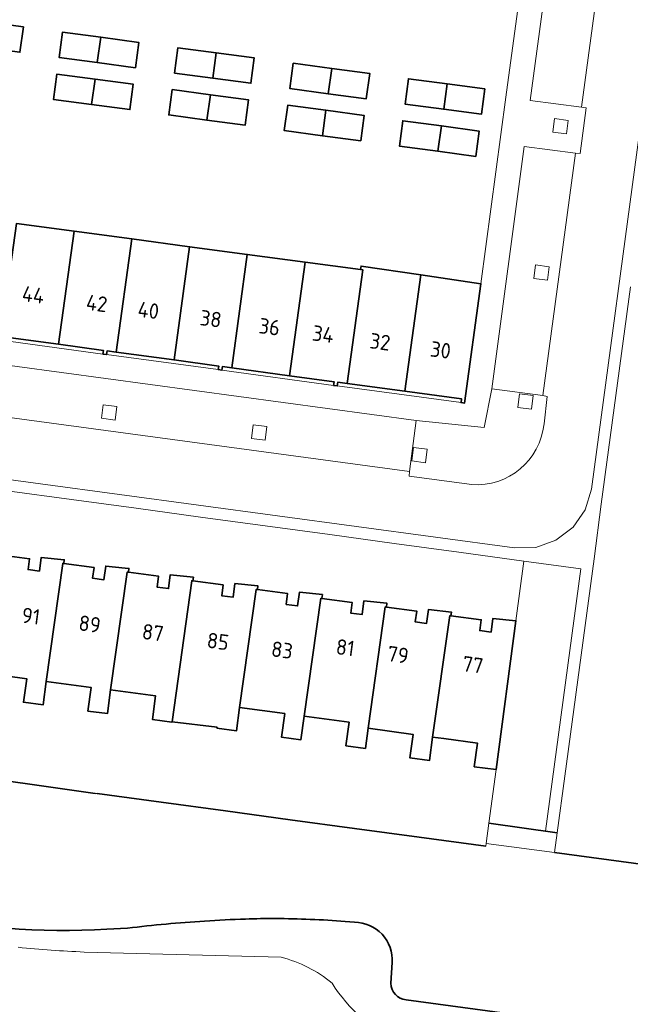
# Model space of a CAD drawing. Extents: x 150256 to 156914, y 461459 to 469481.
# Tile 610 of 656: x 154262 to 154315, y 468110 to 468196. Entities that reach past the tile are written whole.
import ezdxf
from ezdxf.enums import TextEntityAlignment as Align

# ---------------------------------------------------------------- set-up
doc = ezdxf.new("R2010")
doc.units = 0
doc.header["$LTSCALE"] = 0.75
for name, color, linetype, lineweight in [('B-RO-GK-BESCHOEIING-G', 251, 'GK-BESCHOEIING', 35), ('B-RO-GR-GROENVOORZIENING-GV', 251, 'CONTINUOUS', 18), ('B-RO-OG-BEBOUWING-GV', 6, 'CONTINUOUS', 35), ('B-RO-OG-BEBOUWING-T18', 1, 'CONTINUOUS', 18), ('B-RO-OG-WATER_SLOOT-GV', 251, 'CONTINUOUS', 18), ('B-RO-VH-VERHARDING_BETONSTRAATSTEEN-GV', 251, 'CONTINUOUS', 18), ('B-RO-VH-VERHARDING_TEGEL-GV', 251, 'CONTINUOUS', 18)]:
    doc.layers.add(name, color=color, linetype=linetype, lineweight=lineweight)
doc.styles.add('NLCS-ISO-M200-T18', font='NLCS-ISO.ttf', dxfattribs={"height": 360})
doc.linetypes.add('GK-BESCHOEIING', pattern='A,30,-5,[1,NLCS.SHX,S=1,R=0,X=0,Y=0],-5', length=40)

msp = doc.modelspace()

# ---------------------------------------------------------------- linework, layer by layer
at = {"layer": 'B-RO-GK-BESCHOEIING-G'}
for points in [[(154262.664, 468129.391), (154257.018, 468130.176)], [(154262.664, 468129.391), (154257.018, 468130.176)], [(154268.187, 468128.623), (154262.664, 468129.391)], [(154268.187, 468128.623), (154262.664, 468129.391)], [(154273.954, 468127.843), (154268.342, 468128.602)], [(154273.954, 468127.843), (154268.342, 468128.602)], [(154279.587, 468127.081), (154273.954, 468127.843)], [(154279.587, 468127.081), (154273.954, 468127.843)], [(154285.249, 468126.316), (154279.587, 468127.081)], [(154285.249, 468126.316), (154279.587, 468127.081)], [(154290.885, 468125.554), (154285.249, 468126.316)], [(154290.885, 468125.554), (154285.249, 468126.316)], [(154296.538, 468124.79), (154290.885, 468125.554)], [(154296.538, 468124.79), (154290.885, 468125.554)], [(154308.623, 468125.173), (154302.639, 468126.013)], [(154308.623, 468125.173), (154302.639, 468126.013)], [(154302.369, 468124.001), (154296.538, 468124.79)], [(154302.369, 468124.001), (154296.538, 468124.79)], [(154308.39, 468123.442), (154333.454, 468120.07)], [(154308.39, 468123.442), (154333.454, 468120.07)], [(154271.01, 468116.833), (154269.207, 468116.73)], [(154271.01, 468116.833), (154269.207, 468116.73)], [(154290.874, 468117.35), (154290.062, 468117.416)], [(154290.874, 468117.35), (154290.062, 468117.416)], [(154294.067, 468112.008), (154294.18, 468113.82)], [(154294.067, 468112.008), (154294.18, 468113.82)], [(154314.156, 468108.017), (154295.388, 468110.554)], [(154314.156, 468108.017), (154295.388, 468110.554)]]:
    msp.add_lwpolyline(points, dxfattribs=at)
for points in [[(154251.774, 468118.143, 0.069005), (154269.207, 468116.73)], [(154251.774, 468118.143, 0.069005), (154269.207, 468116.73)], [(154277.755, 468117.452, 0.007087), (154274.378, 468117.19)], [(154277.755, 468117.452, 0.007087), (154274.378, 468117.19)], [(154281.332, 468117.629, 0.007544), (154277.755, 468117.452)], [(154281.332, 468117.629, 0.007544), (154277.755, 468117.452)], [(154283.954, 468117.671, 0.010676), (154281.332, 468117.629)], [(154283.954, 468117.671, 0.010676), (154281.332, 468117.629)], [(154287.01, 468117.603, 0.010466), (154283.954, 468117.671)], [(154287.01, 468117.603, 0.010466), (154283.954, 468117.671)], [(154290.062, 468117.416, 0.010159), (154287.01, 468117.603)], [(154290.062, 468117.416, 0.010159), (154287.01, 468117.603)], [(154274.378, 468117.19, 0.006815), (154271.01, 468116.833)], [(154274.378, 468117.19, 0.006815), (154271.01, 468116.833)], [(154294.18, 468113.82, 0.431828), (154290.874, 468117.35)], [(154294.18, 468113.82, 0.431828), (154290.874, 468117.35)], [(154294.067, 468112.008, 0.365053), (154295.388, 468110.554)], [(154294.067, 468112.008, 0.365053), (154295.388, 468110.554)]]:
    msp.add_lwpolyline(points, format="xyb", dxfattribs=at)
at = {"layer": 'B-RO-GR-GROENVOORZIENING-GV'}
for points in [[(154309.429, 468186.291), (154309.582, 468187.481), (154308.392, 468187.633), (154308.239, 468186.443)], [(154309.429, 468186.291), (154309.582, 468187.481), (154308.392, 468187.633), (154308.239, 468186.443)], [(154307.762, 468173.49), (154307.914, 468174.68), (154306.724, 468174.832), (154306.572, 468173.642)], [(154307.762, 468173.49), (154307.914, 468174.68), (154306.724, 468174.832), (154306.572, 468173.642)], [(154306.364, 468162.215), (154306.516, 468163.405), (154305.326, 468163.557), (154305.174, 468162.367)], [(154306.364, 468162.215), (154306.516, 468163.405), (154305.326, 468163.557), (154305.174, 468162.367)], [(154269.918, 468161.268), (154270.071, 468162.458), (154268.881, 468162.611), (154268.728, 468161.421)], [(154269.918, 468161.268), (154270.071, 468162.458), (154268.881, 468162.611), (154268.728, 468161.421)], [(154283.052, 468159.515), (154283.205, 468160.705), (154282.015, 468160.858), (154281.862, 468159.668)], [(154283.052, 468159.515), (154283.205, 468160.705), (154282.015, 468160.858), (154281.862, 468159.668)], [(154297.092, 468157.541), (154297.245, 468158.731), (154296.055, 468158.883), (154295.902, 468157.693)], [(154297.092, 468157.541), (154297.245, 468158.731), (154296.055, 468158.883), (154295.902, 468157.693)]]:
    msp.add_lwpolyline(points, close=True, dxfattribs=at)
at = {"layer": 'B-RO-OG-BEBOUWING-GV'}
for points in [[(154258.25, 468193.891), (154261.587, 468193.441), (154261.886, 468195.659), (154258.555, 468196.108)], [(154258.25, 468193.891), (154261.587, 468193.441), (154261.886, 468195.659), (154258.555, 468196.108)], [(154268.359, 468192.533), (154268.664, 468194.75), (154265.322, 468195.201), (154265.022, 468192.983)], [(154268.359, 468192.533), (154268.664, 468194.75), (154265.322, 468195.201), (154265.022, 468192.983)], [(154268.664, 468194.75), (154268.359, 468192.533), (154271.698, 468192.082), (154271.997, 468194.3)], [(154268.664, 468194.75), (154268.359, 468192.533), (154271.698, 468192.082), (154271.997, 468194.3)], [(154278.462, 468191.174), (154278.767, 468193.392), (154275.413, 468193.837), (154275.12, 468191.619)], [(154278.462, 468191.174), (154278.767, 468193.392), (154275.413, 468193.837), (154275.12, 468191.619)], [(154278.767, 468193.392), (154278.462, 468191.174), (154281.81, 468190.729), (154282.106, 468192.948)], [(154278.767, 468193.392), (154278.462, 468191.174), (154281.81, 468190.729), (154282.106, 468192.948)], [(154288.578, 468189.811), (154288.883, 468192.028), (154285.518, 468192.478), (154285.223, 468190.26)], [(154288.578, 468189.811), (154288.883, 468192.028), (154285.518, 468192.478), (154285.223, 468190.26)], [(154268.16, 468191.084), (154264.819, 468191.532), (154264.52, 468189.314), (154267.855, 468188.867)], [(154268.16, 468191.084), (154264.819, 468191.532), (154264.52, 468189.314), (154267.855, 468188.867)], [(154288.883, 468192.028), (154288.578, 468189.811), (154291.912, 468189.364), (154292.21, 468191.583)], [(154288.883, 468192.028), (154288.578, 468189.811), (154291.912, 468189.364), (154292.21, 468191.583)], [(154267.855, 468188.867), (154271.213, 468188.417), (154271.509, 468190.635), (154268.16, 468191.084)], [(154267.855, 468188.867), (154271.213, 468188.417), (154271.509, 468190.635), (154268.16, 468191.084)], [(154298.992, 468190.671), (154295.6, 468191.124), (154295.304, 468188.906), (154298.687, 468188.454)], [(154298.992, 468190.671), (154295.6, 468191.124), (154295.304, 468188.906), (154298.687, 468188.454)], [(154298.992, 468190.671), (154298.687, 468188.454), (154301.988, 468188.013), (154302.284, 468190.231)], [(154298.992, 468190.671), (154298.687, 468188.454), (154301.988, 468188.013), (154302.284, 468190.231)], [(154277.959, 468187.508), (154278.263, 468189.725), (154274.921, 468190.176), (154274.621, 468187.958)], [(154277.959, 468187.508), (154278.263, 468189.725), (154274.921, 468190.176), (154274.621, 468187.958)], [(154278.263, 468189.725), (154277.959, 468187.508), (154281.304, 468187.057), (154281.603, 468189.275)], [(154278.263, 468189.725), (154277.959, 468187.508), (154281.304, 468187.057), (154281.603, 468189.275)], [(154288.376, 468188.357), (154285.03, 468188.802), (154284.734, 468186.583), (154288.071, 468186.14)], [(154288.376, 468188.357), (154285.03, 468188.802), (154284.734, 468186.583), (154288.071, 468186.14)], [(154288.071, 468186.14), (154291.427, 468185.694), (154291.721, 468187.913), (154288.376, 468188.357)], [(154288.071, 468186.14), (154291.427, 468185.694), (154291.721, 468187.913), (154288.376, 468188.357)], [(154298.18, 468184.774), (154298.485, 468186.991), (154295.106, 468187.45), (154294.804, 468185.232)], [(154298.18, 468184.774), (154298.485, 468186.991), (154295.106, 468187.45), (154294.804, 468185.232)], [(154298.18, 468184.774), (154301.486, 468184.325), (154301.787, 468186.542), (154298.485, 468186.991)], [(154298.18, 468184.774), (154301.486, 468184.325), (154301.787, 468186.542), (154298.485, 468186.991)], [(154259.915, 468168.576), (154264.97, 468167.892), (154266.33, 468177.779), (154261.274, 468178.452)], [(154259.915, 468168.576), (154264.97, 468167.892), (154266.33, 468177.779), (154261.274, 468178.452)], [(154266.33, 468177.779), (154264.97, 468167.892), (154268.894, 468167.361), (154268.851, 468167.045), (154269.168, 468167), (154269.211, 468167.317), (154270.024, 468167.207), (154271.385, 468177.106)], [(154266.33, 468177.779), (154264.97, 468167.892), (154268.894, 468167.361), (154268.851, 468167.045), (154269.168, 468167), (154269.211, 468167.317), (154270.024, 468167.207), (154271.385, 468177.106)], [(154270.024, 468167.207), (154275.081, 468166.524), (154276.44, 468176.432), (154271.385, 468177.106)], [(154270.024, 468167.207), (154275.081, 468166.524), (154276.44, 468176.432), (154271.385, 468177.106)], [(154280.135, 468165.839), (154281.496, 468175.759), (154276.44, 468176.432), (154275.081, 468166.524), (154278.994, 468165.996), (154278.951, 468165.679), (154279.267, 468165.634), (154279.311, 468165.951)], [(154280.135, 468165.839), (154281.496, 468175.759), (154276.44, 468176.432), (154275.081, 468166.524), (154278.994, 468165.996), (154278.951, 468165.679), (154279.267, 468165.634), (154279.311, 468165.951)], [(154280.135, 468165.839), (154285.185, 468165.15), (154286.55, 468175.086), (154281.496, 468175.759)], [(154280.135, 468165.839), (154285.185, 468165.15), (154286.55, 468175.086), (154281.496, 468175.759)], [(154285.185, 468165.15), (154289.093, 468164.617), (154289.051, 468164.3), (154289.369, 468164.26), (154289.412, 468164.577), (154290.239, 468164.465), (154291.606, 468174.412), (154291.413, 468174.438), (154286.55, 468175.086)], [(154285.185, 468165.15), (154289.093, 468164.617), (154289.051, 468164.3), (154289.369, 468164.26), (154289.412, 468164.577), (154290.239, 468164.465), (154291.606, 468174.412), (154291.413, 468174.438), (154286.55, 468175.086)], [(154295.293, 468163.783), (154296.693, 468173.962), (154291.456, 468174.735), (154291.413, 468174.438), (154291.606, 468174.412), (154290.239, 468164.465)], [(154295.293, 468163.783), (154296.693, 468173.962), (154291.456, 468174.735), (154291.413, 468174.438), (154291.606, 468174.412), (154290.239, 468164.465)], [(154296.693, 468173.962), (154295.293, 468163.783), (154300.246, 468163.115), (154300.204, 468162.798), (154300.521, 468162.757), (154301.938, 468173.187)], [(154296.693, 468173.962), (154295.293, 468163.783), (154300.246, 468163.115), (154300.204, 468162.798), (154300.521, 468162.757), (154301.938, 468173.187)], [(154258.23, 468139.183), (154262.178, 468138.65), (154261.898, 468136.591), (154263.608, 468136.359), (154263.887, 468138.419), (154265.33, 468148.738), (154265.431, 468148.725), (154265.475, 468149.053), (154263.458, 468149.261), (154263.298, 468148.061), (154262.304, 468148.193), (154262.429, 468149.135), (154259.782, 468149.487), (154259.68, 468149.501)], [(154258.23, 468139.183), (154262.178, 468138.65), (154261.898, 468136.591), (154263.608, 468136.359), (154263.887, 468138.419), (154265.33, 468148.738), (154265.431, 468148.725), (154265.475, 468149.053), (154263.458, 468149.261), (154263.298, 468148.061), (154262.304, 468148.193), (154262.429, 468149.135), (154259.782, 468149.487), (154259.68, 468149.501)], [(154271.08, 468147.963), (154271.123, 468148.291), (154270.802, 468148.313), (154269.106, 468148.499), (154268.946, 468147.299), (154267.952, 468147.431), (154268.077, 468148.373), (154265.431, 468148.725), (154265.33, 468148.738), (154263.887, 468138.419), (154267.824, 468137.883), (154267.542, 468135.824), (154269.254, 468135.605), (154269.522, 468137.665), (154270.978, 468147.977)], [(154271.08, 468147.963), (154271.123, 468148.291), (154270.802, 468148.313), (154269.106, 468148.499), (154268.946, 468147.299), (154267.952, 468147.431), (154268.077, 468148.373), (154265.431, 468148.725), (154265.33, 468148.738), (154263.887, 468138.419), (154267.824, 468137.883), (154267.542, 468135.824), (154269.254, 468135.605), (154269.522, 468137.665), (154270.978, 468147.977)], [(154271.08, 468147.963), (154270.978, 468147.977), (154269.522, 468137.665), (154273.47, 468137.145), (154273.193, 468135.084), (154274.897, 468134.855), (154274.906, 468134.884), (154276.626, 468147.215), (154276.728, 468147.201), (154276.772, 468147.529), (154274.755, 468147.737), (154274.595, 468146.537), (154273.601, 468146.669), (154273.726, 468147.611)], [(154271.08, 468147.963), (154270.978, 468147.977), (154269.522, 468137.665), (154273.47, 468137.145), (154273.193, 468135.084), (154274.897, 468134.855), (154274.906, 468134.884), (154276.626, 468147.215), (154276.728, 468147.201), (154276.772, 468147.529), (154274.755, 468147.737), (154274.595, 468146.537), (154273.601, 468146.669), (154273.726, 468147.611)], [(154280.82, 468136.14), (154282.275, 468146.453), (154282.377, 468146.439), (154282.421, 468146.767), (154280.404, 468146.975), (154280.244, 468145.775), (154279.25, 468145.907), (154279.375, 468146.849), (154276.728, 468147.201), (154276.626, 468147.215), (154274.906, 468134.884), (154278.843, 468134.398), (154278.832, 468134.316), (154280.54, 468134.082)], [(154280.82, 468136.14), (154282.275, 468146.453), (154282.377, 468146.439), (154282.421, 468146.767), (154280.404, 468146.975), (154280.244, 468145.775), (154279.25, 468145.907), (154279.375, 468146.849), (154276.728, 468147.201), (154276.626, 468147.215), (154274.906, 468134.884), (154278.843, 468134.398), (154278.832, 468134.316), (154280.54, 468134.082)], [(154282.377, 468146.439), (154282.275, 468146.453), (154280.82, 468136.14), (154284.765, 468135.601), (154284.483, 468133.541), (154286.19, 468133.311), (154286.467, 468135.371), (154287.923, 468145.691), (154288.026, 468145.677), (154288.069, 468146.005), (154286.052, 468146.213), (154285.892, 468145.013), (154284.898, 468145.145), (154285.023, 468146.087)], [(154282.377, 468146.439), (154282.275, 468146.453), (154280.82, 468136.14), (154284.765, 468135.601), (154284.483, 468133.541), (154286.19, 468133.311), (154286.467, 468135.371), (154287.923, 468145.691), (154288.026, 468145.677), (154288.069, 468146.005), (154286.052, 468146.213), (154285.892, 468145.013), (154284.898, 468145.145), (154285.023, 468146.087)], [(154286.467, 468135.371), (154290.403, 468134.839), (154290.122, 468132.779), (154291.83, 468132.547), (154292.068, 468134.309), (154293.572, 468144.929), (154293.674, 468144.915), (154293.718, 468145.243), (154291.701, 468145.451), (154291.541, 468144.251), (154290.547, 468144.383), (154290.672, 468145.325), (154288.026, 468145.677), (154287.923, 468145.691)], [(154286.467, 468135.371), (154290.403, 468134.839), (154290.122, 468132.779), (154291.83, 468132.547), (154292.068, 468134.309), (154293.572, 468144.929), (154293.674, 468144.915), (154293.718, 468145.243), (154291.701, 468145.451), (154291.541, 468144.251), (154290.547, 468144.383), (154290.672, 468145.325), (154288.026, 468145.677), (154287.923, 468145.691)], [(154299.323, 468144.153), (154299.367, 468144.481), (154297.35, 468144.689), (154297.19, 468143.489), (154296.196, 468143.621), (154296.321, 468144.563), (154293.674, 468144.915), (154293.572, 468144.929), (154292.068, 468134.309), (154296.004, 468133.774), (154295.723, 468131.715), (154297.432, 468131.484), (154297.707, 468133.544), (154299.221, 468144.167)], [(154299.323, 468144.153), (154299.367, 468144.481), (154297.35, 468144.689), (154297.19, 468143.489), (154296.196, 468143.621), (154296.321, 468144.563), (154293.674, 468144.915), (154293.572, 468144.929), (154292.068, 468134.309), (154296.004, 468133.774), (154295.723, 468131.715), (154297.432, 468131.484), (154297.707, 468133.544), (154299.221, 468144.167)], [(154303.269, 468130.702), (154305.016, 468143.719), (154302.998, 468143.927), (154302.838, 468142.727), (154301.844, 468142.859), (154301.969, 468143.801), (154299.323, 468144.153), (154299.221, 468144.167), (154297.707, 468133.544), (154298.698, 468133.411), (154301.644, 468133.015), (154301.366, 468130.955)], [(154303.269, 468130.702), (154305.016, 468143.719), (154302.998, 468143.927), (154302.838, 468142.727), (154301.844, 468142.859), (154301.969, 468143.801), (154299.323, 468144.153), (154299.221, 468144.167), (154297.707, 468133.544), (154298.698, 468133.411), (154301.644, 468133.015), (154301.366, 468130.955)]]:
    msp.add_lwpolyline(points, close=True, dxfattribs=at)
at = {"layer": 'B-RO-OG-WATER_SLOOT-GV'}
for points in [[(154318.945, 468122.022), (154308.39, 468123.442), (154302.402, 468124.248), (154302.369, 468124.001), (154296.538, 468124.79), (154290.885, 468125.554), (154285.249, 468126.316), (154279.587, 468127.081), (154273.954, 468127.843), (154268.342, 468128.602), (154268.197, 468128.622), (154268.187, 468128.623), (154262.664, 468129.391), (154257.018, 468130.176)], [(154318.945, 468122.022), (154308.39, 468123.442), (154302.402, 468124.248), (154302.369, 468124.001), (154296.538, 468124.79), (154290.885, 468125.554), (154285.249, 468126.316), (154279.587, 468127.081), (154273.954, 468127.843), (154268.342, 468128.602), (154268.197, 468128.622), (154268.187, 468128.623), (154262.664, 468129.391), (154257.018, 468130.176)], [(154271.01, 468116.833), (154269.207, 468116.73)], [(154269.207, 468116.73), (154271.01, 468116.833)], [(154271.01, 468116.833), (154269.207, 468116.73)], [(154269.207, 468116.73), (154271.01, 468116.833)], [(154290.874, 468117.35), (154290.062, 468117.416)], [(154290.062, 468117.416), (154290.874, 468117.35)], [(154290.874, 468117.35), (154290.062, 468117.416)], [(154290.062, 468117.416), (154290.874, 468117.35)], [(154267.211, 468114.742), (154284.461, 468114.281)], [(154267.211, 468114.742), (154284.461, 468114.281)], [(154294.067, 468112.008), (154294.18, 468113.82)], [(154294.18, 468113.82), (154294.067, 468112.008)], [(154294.067, 468112.008), (154294.18, 468113.82)], [(154294.18, 468113.82), (154294.067, 468112.008)], [(154314.156, 468108.017), (154295.388, 468110.554)], [(154295.388, 468110.554), (154314.156, 468108.017)], [(154314.156, 468108.017), (154295.388, 468110.554)], [(154295.388, 468110.554), (154314.156, 468108.017)]]:
    msp.add_lwpolyline(points, dxfattribs=at)
msp.add_lwpolyline([(154308.623, 468125.173), (154307.589, 468125.318), (154302.639, 468126.013), (154302.402, 468124.248), (154308.39, 468123.442)], close=True, dxfattribs=at)
msp.add_lwpolyline([(154308.623, 468125.173), (154307.589, 468125.318), (154302.639, 468126.013), (154302.402, 468124.248), (154308.39, 468123.442)], close=True, dxfattribs=at)
for points in [[(154277.755, 468117.452, 0.007087), (154274.378, 468117.19)], [(154274.378, 468117.19, -0.007087), (154277.755, 468117.452)], [(154277.755, 468117.452, 0.007087), (154274.378, 468117.19)], [(154274.378, 468117.19, -0.007087), (154277.755, 468117.452)], [(154281.332, 468117.629, 0.007544), (154277.755, 468117.452)], [(154277.755, 468117.452, -0.007544), (154281.332, 468117.629)], [(154281.332, 468117.629, 0.007544), (154277.755, 468117.452)], [(154277.755, 468117.452, -0.007544), (154281.332, 468117.629)], [(154283.954, 468117.671, 0.010676), (154281.332, 468117.629)], [(154281.332, 468117.629, -0.010676), (154283.954, 468117.671)], [(154283.954, 468117.671, 0.010676), (154281.332, 468117.629)], [(154281.332, 468117.629, -0.010676), (154283.954, 468117.671)], [(154287.01, 468117.603, 0.010466), (154283.954, 468117.671)], [(154283.954, 468117.671, -0.010466), (154287.01, 468117.603)], [(154287.01, 468117.603, 0.010466), (154283.954, 468117.671)], [(154283.954, 468117.671, -0.010466), (154287.01, 468117.603)], [(154290.062, 468117.416, 0.010159), (154287.01, 468117.603)], [(154287.01, 468117.603, -0.010159), (154290.062, 468117.416)], [(154290.062, 468117.416, 0.010159), (154287.01, 468117.603)], [(154287.01, 468117.603, -0.010159), (154290.062, 468117.416)], [(154269.207, 468116.73, -0.030239), (154261.535, 468116.756)], [(154261.535, 468116.756, 0.030239), (154269.207, 468116.73)], [(154269.207, 468116.73, -0.030239), (154261.535, 468116.756)], [(154261.535, 468116.756, 0.030239), (154269.207, 468116.73)], [(154274.378, 468117.19, 0.006815), (154271.01, 468116.833)], [(154271.01, 468116.833, -0.006815), (154274.378, 468117.19)], [(154274.378, 468117.19, 0.006815), (154271.01, 468116.833)], [(154271.01, 468116.833, -0.006815), (154274.378, 468117.19)], [(154294.18, 468113.82, 0.431828), (154290.874, 468117.35)], [(154290.874, 468117.35, -0.431828), (154294.18, 468113.82)], [(154294.18, 468113.82, 0.431828), (154290.874, 468117.35)], [(154290.874, 468117.35, -0.431828), (154294.18, 468113.82)], [(154261.434, 468115.159, 0.013322), (154267.211, 468114.742)], [(154261.434, 468115.159, 0.013322), (154267.211, 468114.742)], [(154284.461, 468114.281, -0.114544), (154288.914, 468112.021)], [(154284.461, 468114.281, -0.114544), (154288.914, 468112.021)], [(154288.914, 468112.021, 0.146999), (154294.934, 468106.798)], [(154288.914, 468112.021, 0.146999), (154294.934, 468106.798)], [(154295.388, 468110.554, -0.365053), (154294.067, 468112.008)], [(154294.067, 468112.008, 0.365053), (154295.388, 468110.554)], [(154295.388, 468110.554, -0.365053), (154294.067, 468112.008)], [(154294.067, 468112.008, 0.365053), (154295.388, 468110.554)]]:
    msp.add_lwpolyline(points, format="xyb", dxfattribs=at)
at = {"layer": 'B-RO-VH-VERHARDING_BETONSTRAATSTEEN-GV'}
for points in [[(154228.776, 468160.342), (154304.874, 468150.084), (154306.749, 468150.129), (154308.518, 468150.751), (154310.012, 468151.889), (154311.078, 468153.431), (154311.62, 468155.231), (154316.029, 468187.938), (154319.772, 468215.68), (154319.727, 468217.56), (154319.105, 468219.329), (154317.967, 468220.822), (154316.42, 468221.889), (154314.625, 468222.431), (154241.691, 468232.262)], [(154241.691, 468232.262), (154314.625, 468222.431), (154316.42, 468221.889), (154317.967, 468220.822), (154319.105, 468219.329), (154319.727, 468217.56), (154319.772, 468215.68), (154316.029, 468187.938), (154311.62, 468155.231), (154311.078, 468153.431), (154310.012, 468151.889), (154308.518, 468150.751), (154306.749, 468150.129), (154304.874, 468150.084), (154228.776, 468160.342)], [(154228.776, 468160.342), (154304.874, 468150.084), (154306.749, 468150.129), (154308.518, 468150.751), (154310.012, 468151.889), (154311.078, 468153.431), (154311.62, 468155.231), (154316.029, 468187.938), (154319.772, 468215.68), (154319.727, 468217.56), (154319.105, 468219.329), (154317.967, 468220.822), (154316.42, 468221.889), (154314.625, 468222.431), (154241.691, 468232.262)], [(154241.691, 468232.262), (154314.625, 468222.431), (154316.42, 468221.889), (154317.967, 468220.822), (154319.105, 468219.329), (154319.727, 468217.56), (154319.772, 468215.68), (154316.029, 468187.938), (154311.62, 468155.231), (154311.078, 468153.431), (154310.012, 468151.889), (154308.518, 468150.751), (154306.749, 468150.129), (154304.874, 468150.084), (154228.776, 468160.342)], [(154314.161, 468210.607), (154313.945, 468209.336), (154313.554, 468209.372), (154310.745, 468188.632), (154311.165, 468188.577), (154310.621, 468184.569), (154310.229, 468184.618), (154307.355, 468163.409)], [(154314.161, 468210.607), (154313.945, 468209.336), (154313.554, 468209.372), (154310.745, 468188.632), (154311.165, 468188.577), (154310.621, 468184.569), (154310.229, 468184.618), (154307.355, 468163.409)], [(154260.466, 468155.085), (154266.111, 468154.324), (154271.765, 468153.555), (154277.409, 468152.787), (154283.061, 468152.017), (154288.708, 468151.248), (154294.358, 468150.479), (154300.011, 468149.709), (154305.714, 468148.932), (154310.678, 468148.258), (154307.589, 468125.318), (154308.623, 468125.173), (154309.287, 468130.116), (154309.927, 468134.873), (154310.566, 468139.629), (154311.206, 468144.386), (154311.846, 468149.143), (154312.485, 468153.899), (154313.124, 468158.656), (154313.763, 468163.413), (154314.401, 468168.169), (154315.039, 468172.926)], [(154260.466, 468155.085), (154266.111, 468154.324), (154271.765, 468153.555), (154277.409, 468152.787), (154283.061, 468152.017), (154288.708, 468151.248), (154294.358, 468150.479), (154300.011, 468149.709), (154305.714, 468148.932), (154310.678, 468148.258), (154307.589, 468125.318), (154308.623, 468125.173), (154309.287, 468130.116), (154309.927, 468134.873), (154310.566, 468139.629), (154311.206, 468144.386), (154311.846, 468149.143), (154312.485, 468153.899), (154313.124, 468158.656), (154313.763, 468163.413), (154314.401, 468168.169), (154315.039, 468172.926)], [(154301.138, 468155.62), (154295.666, 468156.356), (154295.68, 468156.769), (154229.746, 468165.674)], [(154301.138, 468155.62), (154295.666, 468156.356), (154295.68, 468156.769), (154229.746, 468165.674)], [(154307.355, 468163.409), (154302.892, 468164.011), (154302.243, 468160.618), (154296.276, 468161.227), (154295.68, 468156.769), (154295.666, 468156.356), (154301.138, 468155.62)], [(154307.355, 468163.409), (154302.892, 468164.011), (154302.243, 468160.618), (154296.276, 468161.227), (154295.68, 468156.769), (154295.666, 468156.356), (154301.138, 468155.62)], [(154307.473, 468160.927), (154307.757, 468163.343), (154307.355, 468163.409)], [(154307.355, 468163.409), (154307.757, 468163.343), (154307.473, 468160.927)], [(154307.473, 468160.927), (154307.757, 468163.343), (154307.355, 468163.409)], [(154307.355, 468163.409), (154307.757, 468163.343), (154307.473, 468160.927)]]:
    msp.add_lwpolyline(points, dxfattribs=at)
for points in [[(154306.364, 468162.215), (154305.174, 468162.367), (154305.326, 468163.557), (154306.516, 468163.405)], [(154306.364, 468162.215), (154305.174, 468162.367), (154305.326, 468163.557), (154306.516, 468163.405)], [(154297.092, 468157.541), (154295.902, 468157.693), (154296.055, 468158.883), (154297.245, 468158.731)], [(154297.092, 468157.541), (154295.902, 468157.693), (154296.055, 468158.883), (154297.245, 468158.731)], [(154307.589, 468125.318), (154310.678, 468148.258), (154305.714, 468148.932), (154305.016, 468143.719), (154303.269, 468130.702), (154302.639, 468126.013)], [(154307.589, 468125.318), (154310.678, 468148.258), (154305.714, 468148.932), (154305.016, 468143.719), (154303.269, 468130.702), (154302.639, 468126.013)]]:
    msp.add_lwpolyline(points, close=True, dxfattribs=at)
for points in [[(154301.138, 468155.62, 0.40268), (154307.473, 468160.927)], [(154307.473, 468160.927, -0.40268), (154301.138, 468155.62)], [(154301.138, 468155.62, 0.40268), (154307.473, 468160.927)], [(154307.473, 468160.927, -0.40268), (154301.138, 468155.62)]]:
    msp.add_lwpolyline(points, format="xyb", dxfattribs=at)
at = {"layer": 'B-RO-VH-VERHARDING_TEGEL-GV'}
for points in [[(154230.267, 468170.155), (154296.276, 468161.227), (154302.243, 468160.618), (154302.892, 468164.011), (154305.722, 468185.186), (154310.229, 468184.618), (154310.621, 468184.569), (154311.165, 468188.577), (154310.745, 468188.632), (154306.253, 468189.221), (154309.06, 468209.949), (154309.327, 468212.987), (154305.719, 468213.619), (154239.837, 468222.541)], [(154230.267, 468170.155), (154296.276, 468161.227), (154302.243, 468160.618), (154302.892, 468164.011), (154305.722, 468185.186), (154310.229, 468184.618), (154310.621, 468184.569), (154311.165, 468188.577), (154310.745, 468188.632), (154306.253, 468189.221), (154309.06, 468209.949), (154309.327, 468212.987), (154305.719, 468213.619), (154239.837, 468222.541)], [(154255.498, 468218.284), (154265.303, 468217.014), (154265.608, 468216.944), (154275.393, 468215.605), (154275.71, 468215.562), (154285.504, 468214.239), (154285.82, 468214.193), (154295.627, 468212.872), (154295.943, 468212.827), (154306.763, 468211.362), (154307.077, 468211.321), (154305.673, 468200.883), (154304.138, 468189.498), (154301.938, 468173.187), (154300.521, 468162.757), (154300.204, 468162.798), (154289.369, 468164.26), (154289.051, 468164.3), (154279.267, 468165.634), (154278.951, 468165.679), (154269.168, 468167), (154268.851, 468167.045), (154259.058, 468168.369)], [(154255.498, 468218.284), (154265.303, 468217.014), (154265.608, 468216.944), (154275.393, 468215.605), (154275.71, 468215.562), (154285.504, 468214.239), (154285.82, 468214.193), (154295.627, 468212.872), (154295.943, 468212.827), (154306.763, 468211.362), (154307.077, 468211.321), (154305.673, 468200.883), (154304.138, 468189.498), (154301.938, 468173.187), (154300.521, 468162.757), (154300.204, 468162.798), (154289.369, 468164.26), (154289.051, 468164.3), (154279.267, 468165.634), (154278.951, 468165.679), (154269.168, 468167), (154268.851, 468167.045), (154259.058, 468168.369)]]:
    msp.add_lwpolyline(points, dxfattribs=at)
for points in [[(154313.554, 468209.372), (154309.06, 468209.949), (154306.253, 468189.221), (154310.745, 468188.632)], [(154313.554, 468209.372), (154309.06, 468209.949), (154306.253, 468189.221), (154310.745, 468188.632)], [(154309.429, 468186.291), (154308.239, 468186.443), (154308.392, 468187.633), (154309.582, 468187.481)], [(154309.429, 468186.291), (154308.239, 468186.443), (154308.392, 468187.633), (154309.582, 468187.481)], [(154302.892, 468164.011), (154307.355, 468163.409), (154310.229, 468184.618), (154305.722, 468185.186)], [(154302.892, 468164.011), (154307.355, 468163.409), (154310.229, 468184.618), (154305.722, 468185.186)], [(154307.762, 468173.49), (154306.572, 468173.642), (154306.724, 468174.832), (154307.914, 468174.68)], [(154307.762, 468173.49), (154306.572, 468173.642), (154306.724, 468174.832), (154307.914, 468174.68)], [(154296.276, 468161.227), (154230.267, 468170.155), (154229.746, 468165.674), (154295.68, 468156.769)], [(154296.276, 468161.227), (154230.267, 468170.155), (154229.746, 468165.674), (154295.68, 468156.769)], [(154269.918, 468161.268), (154268.728, 468161.421), (154268.881, 468162.611), (154270.071, 468162.458)], [(154269.918, 468161.268), (154268.728, 468161.421), (154268.881, 468162.611), (154270.071, 468162.458)], [(154283.052, 468159.515), (154281.862, 468159.668), (154282.015, 468160.858), (154283.205, 468160.705)], [(154283.052, 468159.515), (154281.862, 468159.668), (154282.015, 468160.858), (154283.205, 468160.705)]]:
    msp.add_lwpolyline(points, close=True, dxfattribs=at)

# ---------------------------------------------------------------- texts
at = {"layer": 'B-RO-OG-BEBOUWING-T18', "style": 'NLCS-ISO-M200-T18'}
for s, rotation, p in [('44', 352.3, (154262.754, 468172.228)), ('44', 352.3, (154262.754, 468172.228)), ('42', 352.3, (154268.316, 468171.476)), ('42', 352.3, (154268.316, 468171.476)), ('40', 352.3, (154272.84, 468170.863)), ('40', 352.3, (154272.84, 468170.863)), ('38', 352.3, (154278.303, 468170.125)), ('38', 352.3, (154278.303, 468170.125)), ('36', 352.2, (154283.437, 468169.426)), ('36', 352.2, (154283.437, 468169.426)), ('34', 352.2, (154288.13, 468168.785)), ('34', 352.2, (154288.13, 468168.785)), ('32', 352.3, (154293.121, 468168.112)), ('32', 352.3, (154293.121, 468168.112)), ('30', 352.3, (154298.419, 468167.398)), ('30', 352.3, (154298.419, 468167.398)), ('91', 352.4, (154262.554, 468144.125)), ('91', 352.4, (154262.554, 468144.125)), ('89', 352.4, (154267.701, 468143.429)), ('89', 352.4, (154267.701, 468143.429)), ('87', 352.4, (154273.225, 468142.684)), ('87', 352.4, (154273.225, 468142.684)), ('85', 352.4, (154278.923, 468141.915)), ('85', 352.4, (154278.923, 468141.915)), ('83', 352.4, (154284.538, 468141.158)), ('83', 352.4, (154284.538, 468141.158)), ('81', 352.4, (154290.075, 468141.369)), ('81', 352.4, (154290.075, 468141.369)), ('79', 352.4, (154294.695, 468140.744)), ('79', 352.4, (154294.695, 468140.744)), ('77', 352.4, (154301.241, 468139.863)), ('77', 352.4, (154301.241, 468139.863))]:
    msp.add_text(s, height=1.35, rotation=rotation, dxfattribs=at).set_placement(p, align=Align.MIDDLE)

doc.saveas('drawing.dxf')
